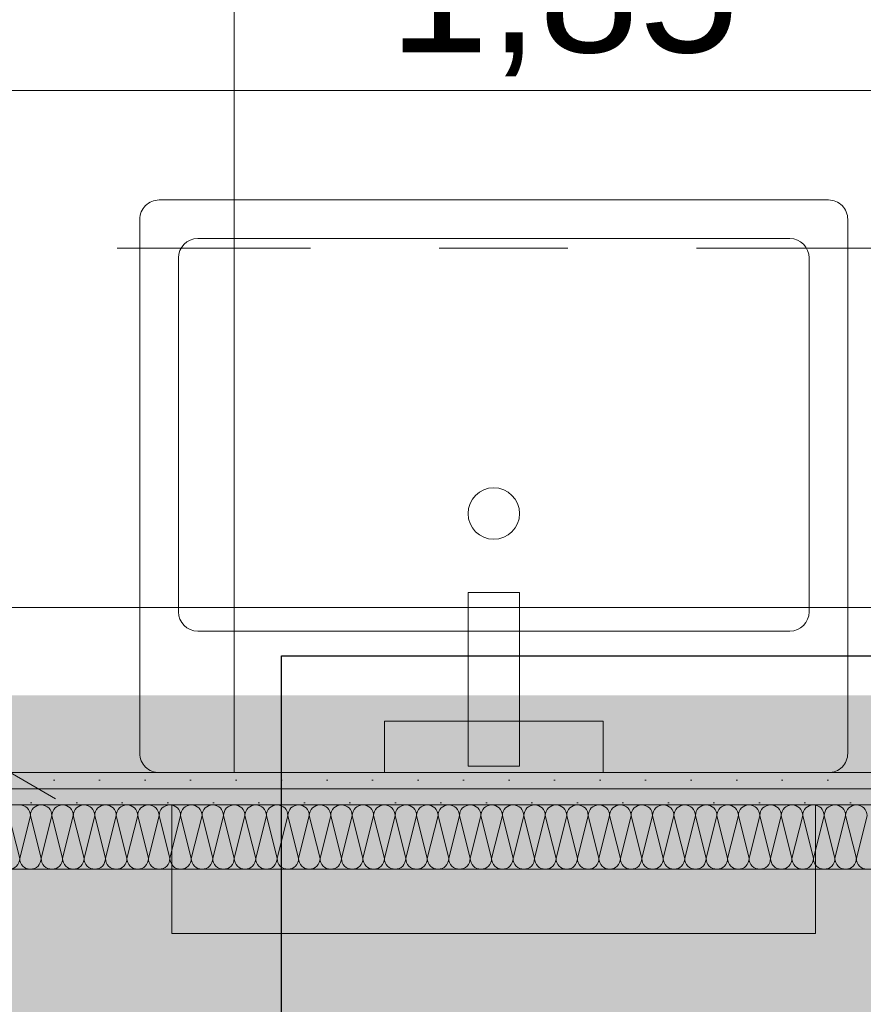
# Model space of a CAD drawing. Header units: metres. Extents: x -3.6 to 84.5, y -11 to 16.8.
# Tile 441 of 656: x 42.842 to 43.497, y 3.98 to 4.745. Entities that reach past the tile are written whole.
import ezdxf

# ---------------------------------------------------------------- set-up
doc = ezdxf.new("R2010")
doc.units = ezdxf.units.M
doc.header["$MEASUREMENT"] = 0
doc.linetypes.add('DASHED', pattern=[0.015, 0.007, -0.008])
doc.linetypes.add('Schnittlinie', pattern=[0.3, 0.15, -0.075, 0, -0.075])
for name, color, linetype in [('152 - Bemaßung_ Beschriftung.Ausbau', 7, 'Continuous'), ('203 - Marker.Schnitt - Ausbaudetail SA', 7, 'Continuous'), ('612 - Struktur.Stahlbau', 7, 'Continuous'), ('Neubau_152 - Bemaßung_ Beschriftung.Ausbau', 7, 'Continuous'), ('Neubau_606 - Struktur.Wand Innen Ausbau', 7, 'Continuous'), ('Neubau_650 - Abdeckung.Fußboden Aufbau', 7, 'Continuous'), ('Neubau_702 - Einrichtung.Möbel Sanitär', 7, 'Continuous'), ('Neubau_802 - HKLSE.Sanitär', 7, 'Continuous')]:
    doc.layers.add(name, color=color, linetype=linetype)
doc.styles.add('ERSTELLTER_STIL_2', font='txt')
doc.dimstyles.new('ERSTELLTER_STIL__1', dxfattribs={"dimtxt": 0.1, "dimasz": 0.0532, "dimexe": 0.18, "dimexo": 0.0625, "dimgap": 0, "dimtad": 1, "dimzin": 0, "dimdsep": 46, "dimtxsty": 'ERSTELLTER_STIL_2', "dimblk": 'ARROWHEAD_2', "dimblk1": 'ARROWHEAD_2', "dimblk2": 'ARROWHEAD_2', "dimcen": 0.09, "dimse1": 1, "dimse2": 1, "dimclrd": 7, "dimclre": 7, "dimclrt": 7, "dimazin": 0, "dimtfac": 1, "dimtdec": 4, "dimtmove": 0, "dimatfit": 3, "dimfxl": 1, "dimtolj": 1, "dimtzin": 0, "dimarcsym": 0})
doc.dimstyles.new('ERSTELLTER_STIL__3', dxfattribs={"dimtxt": 0.1, "dimasz": 0.0532, "dimexe": 0.18, "dimexo": 0.0625, "dimgap": 0, "dimtad": 1, "dimtih": 1, "dimtoh": 1, "dimzin": 0, "dimdsep": 46, "dimtxsty": 'ERSTELLTER_STIL_2', "dimblk": 'ARROWHEAD_2', "dimblk1": 'ARROWHEAD_2', "dimblk2": 'ARROWHEAD_2', "dimcen": 0.09, "dimse1": 1, "dimse2": 1, "dimclrd": 7, "dimclre": 7, "dimclrt": 7, "dimazin": 0, "dimtfac": 1, "dimtdec": 4, "dimtmove": 0, "dimatfit": 3, "dimfxl": 1, "dimtolj": 1, "dimtzin": 0, "dimarcsym": 0})
doc.dimstyles.new('ERSTELLTER_STIL__8', dxfattribs={"dimtxt": 0.18, "dimasz": 0.02736, "dimexe": 0.18, "dimexo": 0.0625, "dimgap": 0, "dimtad": 0, "dimtih": 1, "dimtoh": 1, "dimdec": 4, "dimzin": 0, "dimdsep": 46, "dimcen": 0.09, "dimadec": 0, "dimazin": 0, "dimtfac": 1, "dimtdec": 4, "dimtmove": 0, "dimatfit": 3, "dimldrblk": 'ARROWHEAD_11', "dimfxl": 1, "dimtolj": 1, "dimtzin": 0, "dimarcsym": 0})
pattern_1 = [(45, (0, 0), (-0.01767767, 0.01767767), [0, -0.025])]

# ---------------------------------------------------------------- blocks, each defined once
blk = doc.blocks.new('*X159')
at = {"layer": 'Neubau_606 - Struktur.Wand Innen Ausbau', "color": 7, "linetype": 'Continuous', "lineweight": 5}
for p, q in [((42.83333, 4.12666), (42.84167, 4.09333)), ((42.85, 4.12666), (42.84167, 4.09333)), ((42.85, 4.12666), (42.85833, 4.09333)), ((42.86667, 4.12666), (42.85833, 4.09333)), ((42.86667, 4.12666), (42.875, 4.09333)), ((42.88333, 4.12666), (42.875, 4.09333)), ((42.88333, 4.12666), (42.89167, 4.09333)), ((42.9, 4.12666), (42.89167, 4.09333)), ((42.9, 4.12666), (42.90833, 4.09333)), ((42.91667, 4.12666), (42.90833, 4.09333)), ((42.91667, 4.12666), (42.925, 4.09333)), ((42.93333, 4.12666), (42.925, 4.09333)), ((42.93333, 4.12666), (42.94167, 4.09333)), ((42.95, 4.12666), (42.94167, 4.09333)), ((42.95, 4.12666), (42.95833, 4.09333)), ((42.96667, 4.12666), (42.95833, 4.09333)), ((42.96667, 4.12666), (42.975, 4.09333)), ((42.98333, 4.12666), (42.975, 4.09333)), ((42.98333, 4.12666), (42.99167, 4.09333)), ((43, 4.12666), (42.99167, 4.09333)), ((43, 4.12666), (43.00833, 4.09333)), ((43.01667, 4.12666), (43.00833, 4.09333)), ((43.01667, 4.12666), (43.025, 4.09333)), ((43.03333, 4.12666), (43.025, 4.09333)), ((43.03333, 4.12666), (43.04167, 4.09333)), ((43.05, 4.12666), (43.04167, 4.09333)), ((43.05, 4.12666), (43.05833, 4.09333)), ((43.06667, 4.12666), (43.05833, 4.09333)), ((43.06667, 4.12666), (43.075, 4.09333)), ((43.08333, 4.12666), (43.075, 4.09333)), ((43.08333, 4.12666), (43.09167, 4.09333)), ((43.1, 4.12666), (43.09167, 4.09333)), ((43.1, 4.12666), (43.10833, 4.09333)), ((43.11667, 4.12666), (43.10833, 4.09333)), ((43.11667, 4.12666), (43.125, 4.09333)), ((43.13333, 4.12666), (43.125, 4.09333)), ((43.13333, 4.12666), (43.14167, 4.09333)), ((43.15, 4.12666), (43.14167, 4.09333)), ((43.15, 4.12666), (43.15833, 4.09333)), ((43.16667, 4.12666), (43.15833, 4.09333)), ((43.16667, 4.12666), (43.175, 4.09333)), ((43.18333, 4.12666), (43.175, 4.09333)), ((43.18333, 4.12666), (43.19167, 4.09333)), ((43.2, 4.12666), (43.19167, 4.09333)), ((43.2, 4.12666), (43.20833, 4.09333)), ((43.21667, 4.12666), (43.20833, 4.09333)), ((43.21667, 4.12666), (43.225, 4.09333)), ((43.23333, 4.12666), (43.225, 4.09333)), ((43.23333, 4.12666), (43.24167, 4.09333)), ((43.25, 4.12666), (43.24167, 4.09333)), ((43.25, 4.12666), (43.25833, 4.09333)), ((43.26667, 4.12666), (43.25833, 4.09333)), ((43.26667, 4.12666), (43.275, 4.09333)), ((43.28333, 4.12666), (43.275, 4.09333)), ((43.28333, 4.12666), (43.29167, 4.09333)), ((43.3, 4.12666), (43.29167, 4.09333)), ((43.3, 4.12666), (43.30833, 4.09333)), ((43.31667, 4.12666), (43.30833, 4.09333)), ((43.31667, 4.12666), (43.325, 4.09333)), ((43.33333, 4.12666), (43.325, 4.09333)), ((43.33333, 4.12666), (43.34167, 4.09333)), ((43.35, 4.12666), (43.34167, 4.09333)), ((43.35, 4.12666), (43.35833, 4.09333)), ((43.36667, 4.12666), (43.35833, 4.09333)), ((43.36667, 4.12666), (43.375, 4.09333)), ((43.38333, 4.12666), (43.375, 4.09333)), ((43.38333, 4.12666), (43.39167, 4.09333)), ((43.4, 4.12666), (43.39167, 4.09333)), ((43.4, 4.12666), (43.40833, 4.09333)), ((43.41667, 4.12666), (43.40833, 4.09333)), ((43.41667, 4.12666), (43.425, 4.09333)), ((43.43333, 4.12666), (43.425, 4.09333)), ((43.43333, 4.12666), (43.44167, 4.09333)), ((43.45, 4.12666), (43.44167, 4.09333)), ((43.45, 4.12666), (43.45833, 4.09333)), ((43.46667, 4.12666), (43.45833, 4.09333)), ((43.46667, 4.12666), (43.475, 4.09333)), ((43.48333, 4.12666), (43.475, 4.09333)), ((43.48333, 4.12666), (43.49167, 4.09333)), ((43.5, 4.12666), (43.49167, 4.09333))]:
    blk.add_line(p, q, dxfattribs=at)
for centre, start, end in [((42.84167, 4.12666), 0.00002, 90.00002), ((42.85833, 4.12666), 90.00002, 180.00002), ((42.85833, 4.12666), 0.00002, 90.00002), ((42.875, 4.12666), 90.00002, 180.00002), ((42.875, 4.12666), 0.00002, 90.00002), ((42.89167, 4.12666), 90.00002, 180.00002), ((42.89167, 4.12666), 0.00002, 90.00002), ((42.90833, 4.12666), 90.00002, 180.00002), ((42.90833, 4.12666), 0.00002, 90.00002), ((42.925, 4.12666), 90.00002, 180.00002), ((42.925, 4.12666), 0.00002, 90.00002), ((42.94167, 4.12666), 90.00002, 180.00002), ((42.94167, 4.12666), 0.00002, 90.00002), ((42.95833, 4.12666), 90.00002, 180.00002), ((42.95833, 4.12666), 0.00002, 90.00002), ((42.975, 4.12666), 90.00002, 180.00002), ((42.975, 4.12666), 0.00002, 90.00002), ((42.99167, 4.12666), 90.00002, 180.00002), ((42.99167, 4.12666), 0.00002, 90.00002), ((43.00833, 4.12666), 90.00002, 180.00002), ((43.00833, 4.12666), 0.00002, 90.00002), ((43.025, 4.12666), 90.00002, 180.00002), ((43.025, 4.12666), 0.00002, 90.00002), ((43.04167, 4.12666), 90.00002, 180.00002), ((43.04167, 4.12666), 0.00002, 90.00002), ((43.05833, 4.12666), 90.00002, 180.00002), ((43.05833, 4.12666), 0.00002, 90.00002), ((43.075, 4.12666), 90.00002, 180.00002), ((43.075, 4.12666), 0.00002, 90.00002), ((43.09167, 4.12666), 90.00002, 180.00002), ((43.09167, 4.12666), 0.00002, 90.00002), ((43.10833, 4.12666), 90.00002, 180.00002), ((43.10833, 4.12666), 0.00002, 90.00002), ((43.125, 4.12666), 90.00002, 180.00002), ((43.125, 4.12666), 0.00002, 90.00002), ((43.14167, 4.12666), 90.00002, 180.00002), ((43.14167, 4.12666), 0.00002, 90.00002), ((43.15833, 4.12666), 90.00002, 180.00002), ((43.15833, 4.12666), 0.00002, 90.00002), ((43.175, 4.12666), 90.00002, 180.00002), ((43.175, 4.12666), 0.00002, 90.00002), ((43.19167, 4.12666), 90.00002, 180.00002), ((43.19167, 4.12666), 0.00002, 90.00002), ((43.20833, 4.12666), 90.00002, 180.00002), ((43.20833, 4.12666), 0.00002, 90.00002), ((43.225, 4.12666), 90.00002, 180.00002), ((43.225, 4.12666), 0.00002, 90.00002), ((43.24167, 4.12666), 90.00002, 180.00002), ((43.24167, 4.12666), 0.00002, 90.00002), ((43.25833, 4.12666), 90.00002, 180.00002), ((43.25833, 4.12666), 0.00002, 90.00002), ((43.275, 4.12666), 90.00002, 180.00002), ((43.275, 4.12666), 0.00002, 90.00002), ((43.29167, 4.12666), 90.00002, 180.00002), ((43.29167, 4.12666), 0.00002, 90.00002), ((43.30833, 4.12666), 90.00002, 180.00002), ((43.30833, 4.12666), 0.00002, 90.00002), ((43.325, 4.12666), 90.00002, 180.00002), ((43.325, 4.12666), 0.00002, 90.00002), ((43.34167, 4.12666), 90.00002, 180.00002), ((43.34167, 4.12666), 0.00002, 90.00002), ((43.35833, 4.12666), 90.00002, 180.00002), ((43.35833, 4.12666), 0.00002, 90.00002), ((43.375, 4.12666), 90.00002, 180.00002), ((43.375, 4.12666), 0.00002, 90.00002), ((43.39167, 4.12666), 90.00002, 180.00002), ((43.39167, 4.12666), 0.00002, 90.00002), ((43.40833, 4.12666), 90.00002, 180.00002), ((43.40833, 4.12666), 0.00002, 90.00002), ((43.425, 4.12666), 90.00002, 180.00002), ((43.425, 4.12666), 0.00002, 90.00002), ((43.44167, 4.12666), 90.00002, 180.00002), ((43.44167, 4.12666), 0.00002, 90.00002), ((43.45833, 4.12666), 90.00002, 180.00002), ((43.45833, 4.12666), 0.00002, 90.00002), ((43.475, 4.12666), 90.00002, 180.00002), ((43.475, 4.12666), 0.00002, 90.00002), ((43.49167, 4.12666), 90.00002, 180.00002), ((43.49167, 4.12666), 0.00002, 90.00002), ((42.83333, 4.09333), 270.00002, 0.00002), ((42.85, 4.09333), 180.00002, 270.00002), ((42.85, 4.09333), 270.00002, 0.00002), ((42.86667, 4.09333), 180.00002, 270.00002), ((42.86667, 4.09333), 270.00002, 0.00002), ((42.88333, 4.09333), 180.00002, 270.00002), ((42.88333, 4.09333), 270.00002, 0.00002), ((42.9, 4.09333), 180.00002, 270.00002), ((42.9, 4.09333), 270.00002, 0.00002), ((42.91667, 4.09333), 180.00002, 270.00002), ((42.91667, 4.09333), 270.00002, 0.00002), ((42.93333, 4.09333), 180.00002, 270.00002), ((42.93333, 4.09333), 270.00002, 0.00002), ((42.95, 4.09333), 180.00002, 270.00002), ((42.95, 4.09333), 270.00002, 0.00002), ((42.96667, 4.09333), 180.00002, 270.00002), ((42.96667, 4.09333), 270.00002, 0.00002), ((42.98333, 4.09333), 180.00002, 270.00002), ((42.98333, 4.09333), 270.00002, 0.00002), ((43, 4.09333), 180.00002, 270.00002), ((43, 4.09333), 270.00002, 0.00002), ((43.01667, 4.09333), 180.00002, 270.00002), ((43.01667, 4.09333), 270.00002, 0.00002), ((43.03333, 4.09333), 180.00002, 270.00002), ((43.03333, 4.09333), 270.00002, 0.00002), ((43.05, 4.09333), 180.00002, 270.00002), ((43.05, 4.09333), 270.00002, 0.00002), ((43.06667, 4.09333), 180.00002, 270.00002), ((43.06667, 4.09333), 270.00002, 0.00002), ((43.08333, 4.09333), 180.00002, 270.00002), ((43.08333, 4.09333), 270.00002, 0.00002), ((43.1, 4.09333), 180.00002, 270.00002), ((43.1, 4.09333), 270.00002, 0.00002), ((43.11667, 4.09333), 180.00002, 270.00002), ((43.11667, 4.09333), 270.00002, 0.00002), ((43.13333, 4.09333), 180.00002, 270.00002), ((43.13333, 4.09333), 270.00002, 0.00002), ((43.15, 4.09333), 180.00002, 270.00002), ((43.15, 4.09333), 270.00002, 0.00002), ((43.16667, 4.09333), 180.00002, 270.00002), ((43.16667, 4.09333), 270.00002, 0.00002), ((43.18333, 4.09333), 180.00002, 270.00002), ((43.18333, 4.09333), 270.00002, 0.00002), ((43.2, 4.09333), 180.00002, 270.00002), ((43.2, 4.09333), 270.00002, 0.00002), ((43.21667, 4.09333), 180.00002, 270.00002), ((43.21667, 4.09333), 270.00002, 0.00002), ((43.23333, 4.09333), 180.00002, 270.00002), ((43.23333, 4.09333), 270.00002, 0.00002), ((43.25, 4.09333), 180.00002, 270.00002), ((43.25, 4.09333), 270.00002, 0.00002), ((43.26667, 4.09333), 180.00002, 270.00002), ((43.26667, 4.09333), 270.00002, 0.00002), ((43.28333, 4.09333), 180.00002, 270.00002), ((43.28333, 4.09333), 270.00002, 0.00002), ((43.3, 4.09333), 180.00002, 270.00002), ((43.3, 4.09333), 270.00002, 0.00002), ((43.31667, 4.09333), 180.00002, 270.00002), ((43.31667, 4.09333), 270.00002, 0.00002), ((43.33333, 4.09333), 180.00002, 270.00002), ((43.33333, 4.09333), 270.00002, 0.00002), ((43.35, 4.09333), 180.00002, 270.00002), ((43.35, 4.09333), 270.00002, 0.00002), ((43.36667, 4.09333), 180.00002, 270.00002), ((43.36667, 4.09333), 270.00002, 0.00002), ((43.38333, 4.09333), 180.00002, 270.00002), ((43.38333, 4.09333), 270.00002, 0.00002), ((43.4, 4.09333), 180.00002, 270.00002), ((43.4, 4.09333), 270.00002, 0.00002), ((43.41667, 4.09333), 180.00002, 270.00002), ((43.41667, 4.09333), 270.00002, 0.00002), ((43.43333, 4.09333), 180.00002, 270.00002), ((43.43333, 4.09333), 270.00002, 0.00002), ((43.45, 4.09333), 180.00002, 270.00002), ((43.45, 4.09333), 270.00002, 0.00002), ((43.46667, 4.09333), 180.00002, 270.00002), ((43.46667, 4.09333), 270.00002, 0.00002), ((43.48333, 4.09333), 180.00002, 270.00002), ((43.48333, 4.09333), 270.00002, 0.00002), ((43.5, 4.09333), 180.00002, 270.00002)]:
    blk.add_arc(centre, 0.00833, start, end, dxfattribs=at)
blk = doc.blocks.new('ARROWHEAD_11')
at = {"color": 0, "linetype": 'Continuous', "lineweight": 0}
blk.add_line((0, 0), (-1, 0), dxfattribs=at)
at = {"color": 0, "linetype": 'Continuous', "lineweight": 0, "const_width": 0.25, "flags": 128}
blk.add_lwpolyline([(-0.125, 0, 1), (0.125, 0, 1)], format="xyb", close=True, dxfattribs=at)
blk = doc.blocks.new('*D229')
at = {"layer": '152 - Bemaßung_ Beschriftung.Ausbau', "color": 7, "linetype": 'Continuous', "lineweight": 5}
for p, q in [((46.29748, 4.24019), (46.36748, 4.19978)), ((46.38498, 4.21998), (46.27998, 4.21998)), ((46.33248, 3.71998), (46.33248, 4.21998)), ((46.29748, 3.74019), (46.36748, 3.69978)), ((46.38498, 3.71998), (46.27998, 3.71998)), ((46.33248, 3.68575), (46.33248, 3.71998))]:
    blk.add_line(p, q, dxfattribs=at)
at = {"layer": '152 - Bemaßung_ Beschriftung.Ausbau', "color": 7, "lineweight": 9, "insert": (46.31248, 3.8941), "char_height": 0.1, "attachment_point": 7, "rotation": 90, "style": 'ERSTELLTER_STIL_2'}
blk.add_mtext('\\A1;{\\pql;\\fArial|b0|i0|c0|p38;50}', dxfattribs=at)
blk = doc.blocks.new('ARROWHEAD_2')
at = {"color": 0, "linetype": 'Continuous', "lineweight": 0}
for p, q in [((-0.378, -0.655), (0.378, 0.655)), ((0, 0), (-1, 0))]:
    blk.add_line(p, q, dxfattribs=at)
blk = doc.blocks.new('*D230')
at = {"layer": '152 - Bemaßung_ Beschriftung.Ausbau', "color": 7, "linetype": 'Continuous', "lineweight": 5}
for p, q in [((46.33248, 5.18998), (46.33248, 5.22421)), ((46.36748, 5.16978), (46.29748, 5.21019)), ((46.38498, 5.18998), (46.27998, 5.18998)), ((46.33248, 4.21998), (46.33248, 5.18998)), ((46.29748, 4.24019), (46.36748, 4.19978)), ((46.38498, 4.21998), (46.27998, 4.21998))]:
    blk.add_line(p, q, dxfattribs=at)
at = {"layer": '152 - Bemaßung_ Beschriftung.Ausbau', "color": 7, "lineweight": 9, "insert": (46.31248, 4.6291), "char_height": 0.1, "attachment_point": 7, "rotation": 90, "style": 'ERSTELLTER_STIL_2'}
blk.add_mtext('\\A1;{\\pql;\\fArial|b0|i0|c0|p38;97}', dxfattribs=at)
blk = doc.blocks.new('*D620')
at = {"layer": '152 - Bemaßung_ Beschriftung.Ausbau', "color": 7, "linetype": 'Continuous', "lineweight": 5}
for p, q in [((42.7994, 4.1802), (42.8694, 4.13979)), ((42.8869, 4.16), (42.7819, 4.16)), ((42.8344, 3.72), (42.8344, 4.16)), ((42.7994, 3.7402), (42.8694, 3.69979))]:
    blk.add_line(p, q, dxfattribs=at)
at = {"layer": '152 - Bemaßung_ Beschriftung.Ausbau', "color": 7, "lineweight": 5, "insert": (42.8144, 3.86411), "char_height": 0.1, "attachment_point": 7, "rotation": 90, "style": 'ERSTELLTER_STIL_2'}
blk.add_mtext('\\A1;{\\pql;\\fArial|b0|i0|c0|p38;44}', dxfattribs=at)
blk = doc.blocks.new('*D621')
at = {"layer": '152 - Bemaßung_ Beschriftung.Ausbau', "color": 7, "linetype": 'Continuous', "lineweight": 5}
for p, q in [((42.8344, 5.76), (42.8344, 5.79423)), ((42.8694, 5.73979), (42.7994, 5.78021)), ((42.8869, 5.76), (42.7819, 5.76)), ((42.8344, 4.16), (42.8344, 5.76)), ((42.7994, 4.1802), (42.8694, 4.13979)), ((42.8869, 4.16), (42.7819, 4.16))]:
    blk.add_line(p, q, dxfattribs=at)
at = {"layer": '152 - Bemaßung_ Beschriftung.Ausbau', "color": 7, "lineweight": 5, "insert": (42.8144, 4.82697), "char_height": 0.1, "attachment_point": 7, "rotation": 90, "style": 'ERSTELLTER_STIL_2'}
blk.add_mtext('\\A1;{\\pql;\\fArial|b0|i0|c0|p38;1,60}', dxfattribs=at)
blk = doc.blocks.new('*D625')
at = {"layer": '152 - Bemaßung_ Beschriftung.Ausbau', "color": 7, "linetype": 'Continuous', "lineweight": 5}
for p, q in [((42.43499, 4.63748), (42.43499, 4.74248)), ((44.28999, 4.63748), (44.28999, 4.74248)), ((42.4552, 4.72498), (42.41478, 4.65498)), ((44.3102, 4.72498), (44.26978, 4.65498)), ((42.43499, 4.68998), (44.28999, 4.68998))]:
    blk.add_line(p, q, dxfattribs=at)
at = {"layer": '152 - Bemaßung_ Beschriftung.Ausbau', "color": 7, "lineweight": 5, "char_height": 0.1, "attachment_point": 7, "style": 'ERSTELLTER_STIL_2'}
for s, insert in [('\\A1;{\\pql;\\fArial|b0|i0|c0|p38;1,85\\fArial|b0|i0|c0|p38;\\A1{\\H.66x;\\S5^  ;}}', (43.12853, 4.69058)), ('\\A1;{\\pql;\\fArial|b0|i0|c0|p38;10}', (44.11799, 4.70998))]:
    blk.add_mtext(s, dxfattribs=dict(at, insert=insert))
blk = doc.blocks.new('*D644')
at = {"layer": '152 - Bemaßung_ Beschriftung.Ausbau', "color": 7, "linetype": 'Continuous', "lineweight": 5}
for p, q in [((-0.165, -10.6375), (-0.165, -10.5325)), ((62.42503, -10.6375), (62.42503, -10.5325)), ((-0.14479, -10.55), (-0.18521, -10.62)), ((62.40482, -10.62), (62.44523, -10.55)), ((-0.19923, -10.585), (-0.165, -10.585)), ((-0.165, -10.585), (62.42503, -10.585)), ((62.42503, -10.585), (62.45926, -10.585))]:
    blk.add_line(p, q, dxfattribs=at)
at = {"layer": '152 - Bemaßung_ Beschriftung.Ausbau', "color": 7, "lineweight": 5, "insert": (30.95904, -10.565), "char_height": 0.1, "attachment_point": 7, "style": 'ERSTELLTER_STIL_2'}
blk.add_mtext('\\A1;{\\pql;\\fArial|b0|i0|c0|p38;62,59}', dxfattribs=at)

msp = doc.modelspace()

# ---------------------------------------------------------------- hatches: boundary and pattern name
at = {"layer": '612 - Struktur.Stahlbau', "linetype": 'Continuous', "lineweight": 0, "true_color": 0x006a00}
msp.add_hatch(color=96, dxfattribs=at).paths.add_polyline_path([(40.19933, 4.21998), (47.03, 4.21998), (47.03, 3.71998), (40.19933, 3.71998)])
at = {"layer": 'Neubau_606 - Struktur.Wand Innen Ausbau', "linetype": 'Continuous', "lineweight": 0, "true_color": 0x000000}
h = msp.add_hatch(dxfattribs=at)
h.set_pattern_fill('Gips_0001', color=18, style=0, pattern_type=2)
h.set_pattern_definition(pattern_1)
h.paths.add_polyline_path([(42.73499, 4.1475), (44.37749, 4.1475), (44.37749, 4.16), (42.73499, 4.16)])
h = msp.add_hatch(dxfattribs=at)
h.set_pattern_fill('Gips_0001', color=18, style=0, pattern_type=2)
h.set_pattern_definition(pattern_1)
h.paths.add_polyline_path([(42.72249, 4.135), (44.36499, 4.135), (44.36499, 4.1475), (42.72249, 4.1475)])
at = {"layer": 'Neubau_650 - Abdeckung.Fußboden Aufbau', "linetype": 'Continuous', "lineweight": 13, "true_color": 0xafafaf}
h = msp.add_hatch(dxfattribs=at)
h.set_pattern_fill('Raster_60x60_Fuge_2mm_0001', color=253, style=0, pattern_type=2)
h.set_pattern_definition([(0, (44.814, 4.89), (0, 0.602), []), (90, (44.814, 4.89), (-0.602, 0), [])])
h.paths.add_polyline_path([(42.43499, 5.76), (42.43499, 4.46), (42.73499, 4.46), (42.73499, 4.16), (44.28999, 4.16), (44.28999, 4.775), (44.38999, 4.775), (44.38999, 5.66), (44.28999, 5.66), (44.28999, 5.76)])

# ---------------------------------------------------------------- linework, layer by layer
at = {"layer": '203 - Marker.Schnitt - Ausbaudetail SA', "color": 7, "linetype": 'Schnittlinie', "lineweight": 13}
msp.add_line((47.56749, 4.56746), (39.69249, 4.56746), dxfattribs=at)
at = {"layer": 'Neubau_606 - Struktur.Wand Innen Ausbau', "color": 1, "linetype": 'Continuous', "lineweight": 5}
for p, q in [((44.36499, 4.1475), (42.72249, 4.1475)), ((44.31499, 4.135), (42.70999, 4.135))]:
    msp.add_line(p, q, dxfattribs=at)
at = {"layer": 'Neubau_606 - Struktur.Wand Innen Ausbau', "color": 1, "linetype": 'Continuous', "lineweight": 5, "flags": 128}
for points in [[(44.28999, 4.16), (42.73499, 4.16)], [(42.65999, 4.085), (44.31499, 4.085)]]:
    msp.add_lwpolyline(points, dxfattribs=at)
at = {"layer": 'Neubau_650 - Abdeckung.Fußboden Aufbau', "color": 1, "linetype": 'Continuous', "lineweight": 13, "flags": 128}
msp.add_lwpolyline([(42.43499, 5.76), (42.43499, 4.46), (42.73499, 4.46), (42.73499, 4.16), (44.28999, 4.16), (44.28999, 4.775), (44.38999, 4.775)], dxfattribs=at)
at = {"layer": 'Neubau_702 - Einrichtung.Möbel Sanitär', "color": 1, "linetype": 'Continuous', "lineweight": 9}
for p, q in [((43.43999, 4.575), (42.97999, 4.575)), ((42.96499, 4.56), (42.96499, 4.285)), ((43.45499, 4.285), (43.45499, 4.56)), ((42.97999, 4.27), (43.43999, 4.27))]:
    msp.add_line(p, q, dxfattribs=at)
at = {"layer": 'Neubau_702 - Einrichtung.Möbel Sanitär', "color": 1, "linetype": 'Continuous', "lineweight": 9, "flags": 128}
msp.add_lwpolyline([(42.94999, 4.16), (43.46999, 4.16, 0.414214), (43.48499, 4.175), (43.48499, 4.59, 0.414214), (43.46999, 4.605), (42.94999, 4.605, 0.414214), (42.93499, 4.59), (42.93499, 4.175, 0.414214)], format="xyb", close=True, dxfattribs=at)
for points in [[(43.18999, 4.3), (43.22999, 4.3), (43.22999, 4.165), (43.18999, 4.165)], [(43.12499, 4.2), (43.29499, 4.2), (43.29499, 4.16), (43.12499, 4.16)]]:
    msp.add_lwpolyline(points, close=True, dxfattribs=at)
at = {"layer": 'Neubau_702 - Einrichtung.Möbel Sanitär', "color": 1, "linetype": 'Continuous', "lineweight": 9}
msp.add_circle((43.20999, 4.36135), 0.02, dxfattribs=at)
for centre, start, end in [((42.97999, 4.56), 90, 180), ((43.43999, 4.56), 0, 90), ((42.97999, 4.285), 180, 270), ((43.43999, 4.285), 270, 0)]:
    msp.add_arc(centre, 0.015, start, end, dxfattribs=at)
at = {"layer": 'Neubau_802 - HKLSE.Sanitär', "color": 1, "linetype": 'Continuous', "lineweight": 9}
for p, q in [((42.95999, 4.135), (42.95999, 4.035)), ((43.45999, 4.135), (42.95999, 4.135)), ((43.45999, 4.135), (43.45999, 4.035)), ((43.45999, 4.035), (42.95999, 4.035))]:
    msp.add_line(p, q, dxfattribs=at)
at = {"layer": 'Neubau_802 - HKLSE.Sanitär', "color": 1, "linetype": 'DASHED', "lineweight": 9, "flags": 128}
for points in [[(42.95999, 4.035), (42.95999, 4.135)], [(42.95999, 4.135), (43.45999, 4.135)], [(43.45999, 4.135), (43.45999, 4.035)], [(43.45999, 4.035), (42.95999, 4.035)]]:
    msp.add_lwpolyline(points, dxfattribs=at)

# ---------------------------------------------------------------- block references
at = {"layer": 'Neubau_606 - Struktur.Wand Innen Ausbau', "color": 1, "lineweight": 13}
msp.add_blockref('*X159', (0, 0), dxfattribs=at)

# ---------------------------------------------------------------- dimensions: what is measured, and where the dimension line sits
at = {"layer": '152 - Bemaßung_ Beschriftung.Ausbau', "color": 7, "linetype": 'Continuous', "lineweight": 5}
for base, p1, p2, picture, middle in [((42.8344, 5.76), (42.73499, 4.16), (43.72246, 5.76), '*D621', (42.7644, 4.95685)), ((46.33248, 5.18998), (40.19933, 4.21998), (40.274, 5.18998), '*D230', (46.26248, 4.70533)), ((46.33248, 4.21998), (40.19933, 3.71998), (40.19933, 4.21998), '*D229', (46.26248, 3.97033)), ((42.8344, 4.16), (43.98999, 3.72), (42.73499, 4.16), '*D620', (42.7644, 3.94035))]:
    dim = msp.add_linear_dim(base=base, p1=p1, p2=p2, angle=90, dimstyle='ERSTELLTER_STIL__1', dxfattribs=at)
    dim.commit()
    dim.dimension.update_dxf_attribs({"geometry": picture, "text_midpoint": middle, "dimtype": 160, "text_rotation": 90})
for base, p1, p2, picture, middle in [((44.28999, 4.689982), (42.434991, 5.072498), (44.28999, 5.76), '*D625', (43.393475, 4.759982)), ((62.42503, -10.585), (-0.165, -0.145), (62.42503, 5.1), '*D644', (31.12704, -10.515))]:
    dim = msp.add_linear_dim(base=base, p1=p1, p2=p2, dimstyle='ERSTELLTER_STIL__3', dxfattribs=at)
    dim.commit()
    dim.dimension.update_dxf_attribs({"geometry": picture, "text_midpoint": middle, "dimtype": 160})

# ---------------------------------------------------------------- leaders
at = {"layer": 'Neubau_152 - Bemaßung_ Beschriftung.Ausbau', "color": 1, "linetype": 'Continuous', "lineweight": 13, "annotation_type": 0, "has_hookline": 1, "hookline_direction": 0, "text_width": 0.76951}
msp.add_leader([(43.04497, 3.89231), (43.04497, 4.25069), (44.44031, 4.25069)], dimstyle='ERSTELLTER_STIL__8', dxfattribs=at)

doc.saveas('drawing.dxf')
